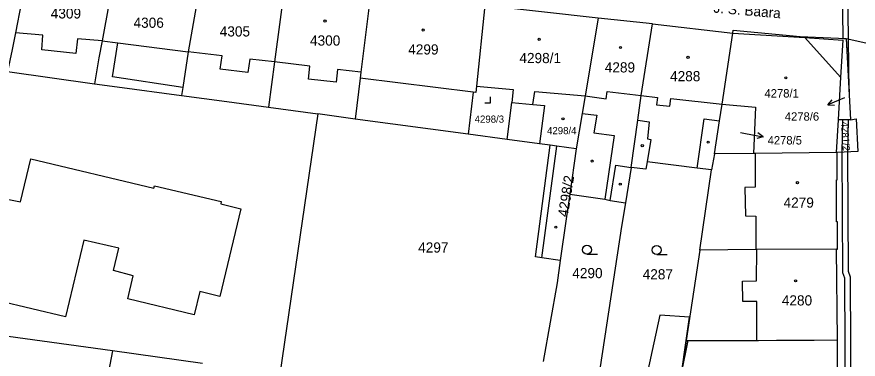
# Model space of a CAD drawing. Extents: x -756746 to -753363, y -1166406 to -1161727.
# Drawn here: x -755498.1 to -755357.7, y -1165751.5 to -1165694.3 of the extents above; entities that cross this region are included whole.
import ezdxf

# ---------------------------------------------------------------- set-up
doc = ezdxf.new("R2010")
doc.units = 0
for name, color, linetype in [('Hranice parcel', 7, 'Continuous'), ('Parcelní čísla', 7, 'Continuous'), ('Pop  PČ popisy', 7, 'Continuous'), ('Vnitřní kresba', 7, 'Continuous'), ('Věcná břemena k části', 7, 'Continuous'), ('Značky budov', 7, 'Continuous'), ('Značky kultur', 7, 'Continuous')]:
    doc.layers.add(name, color=color, linetype=linetype)

msp = doc.modelspace()

# ---------------------------------------------------------------- linework, layer by layer
at = {"layer": 'Hranice parcel'}
for p, q in [((-755420.01, -1165692.39), (-755421.39, -1165705.85)), ((-755401.1, -1165694.49), (-755420.01, -1165692.39)), ((-755401.1, -1165694.49), (-755403.24, -1165707.48)), ((-755392.02, -1165695.48), (-755401.1, -1165694.49)), ((-755392.02, -1165695.48), (-755378.62, -1165697.02)), ((-755380.37, -1165708.87), (-755378.62, -1165697.02)), ((-755359.66, -1165697.92), (-755349.86, -1165700.12)), ((-755359.66, -1165697.92), (-755358.95, -1165711.49)), ((-755499.68, -1165703.42), (-755485.18, -1165705.5)), ((-755416.28, -1165714.78), (-755415.5, -1165708.62)), ((-755456.14, -1165709.37), (-755447.9, -1165710.51)), ((-755447.9, -1165710.51), (-755454.23, -1165754.01)), ((-755441.63, -1165711.38), (-755447.9, -1165710.51)), ((-755422.8, -1165713.9), (-755441.63, -1165711.38)), ((-755361.02, -1165711.52), (-755361.34, -1165716.97)), ((-755358.95, -1165711.49), (-755361.02, -1165711.52)), ((-755416.28, -1165714.78), (-755422.8, -1165713.9)), ((-755404.73, -1165716.33), (-755405.84, -1165723.93)), ((-755381.64, -1165717.2), (-755382.14, -1165719.87)), ((-755375.15, -1165717.12), (-755381.64, -1165717.2)), ((-755361.19, -1165716.98), (-755361.34, -1165716.97)), ((-755361.17, -1165721.53), (-755361.19, -1165716.98)), ((-755395.59, -1165719.47), (-755396.54, -1165725.38)), ((-755384.1, -1165733.27), (-755382.14, -1165719.87)), ((-755384.1, -1165733.27), (-755386.41, -1165748.35)), ((-755361.13, -1165748.29), (-755361.27, -1165733.11)), ((-755482.15, -1165750.08), (-755501.24, -1165747.47)), ((-755482.15, -1165750.08), (-755483.52, -1165757.24)), ((-755467.14, -1165752.2), (-755482.15, -1165750.08))]:
    msp.add_line(p, q, dxfattribs=at)
for points in [[(-755481.57, -1165685.41), (-755483.89, -1165698.29), (-755484.42, -1165701.13), (-755485.18, -1165705.5)], [(-755467.22, -1165686.84), (-755469.55, -1165700.16), (-755470.44, -1165706.12), (-755470.63, -1165707.42)], [(-755453.31, -1165688.42), (-755455.12, -1165701.81), (-755456.14, -1165709.37)], [(-755439.02, -1165690.12), (-755440.68, -1165703.55), (-755440.8, -1165704.55), (-755441.63, -1165711.38)], [(-755497.39, -1165692.06), (-755498.38, -1165696.95), (-755498.93, -1165699.72), (-755499.68, -1165703.42)], [(-755395.59, -1165719.47), (-755394.45, -1165711.58), (-755393.89, -1165707.43), (-755392.02, -1165695.48)], [(-755378.62, -1165697.02), (-755378.56, -1165696.53), (-755367.36, -1165697.56), (-755359.66, -1165697.92)], [(-755378.62, -1165697.02), (-755366.57, -1165697.72), (-755360.25, -1165698.16), (-755360.61, -1165704.37), (-755361.02, -1165711.52)], [(-755485.18, -1165705.5), (-755481.4, -1165706), (-755470.63, -1165707.42)], [(-755421.39, -1165705.85), (-755421.5, -1165706.91), (-755421.94, -1165706.86), (-755422.8, -1165713.9)], [(-755421.39, -1165705.85), (-755415.29, -1165706.41), (-755415.5, -1165708.62)], [(-755470.63, -1165707.42), (-755463.05, -1165708.45), (-755456.14, -1165709.37)], [(-755415.5, -1165708.62), (-755412.01, -1165708.95), (-755411.65, -1165706.77), (-755403.24, -1165707.48)], [(-755403.24, -1165707.48), (-755403.76, -1165710.43), (-755404.73, -1165716.33)], [(-755381.64, -1165717.2), (-755380.8, -1165711.68), (-755380.37, -1165708.87)], [(-755380.37, -1165708.87), (-755374.81, -1165709.36), (-755375.15, -1165717.12)], [(-755358.95, -1165711.49), (-755358.01, -1165711.31), (-755357.73, -1165716.81), (-755361.19, -1165716.98)], [(-755409.11, -1165715.74), (-755410.9, -1165715.5), (-755416.28, -1165714.78)], [(-755407.4, -1165735.01), (-755410.51, -1165734.56), (-755411.55, -1165734.42), (-755409.11, -1165715.74)], [(-755404.73, -1165716.33), (-755408.01, -1165715.89), (-755409.11, -1165715.74)], [(-755361.34, -1165716.97), (-755374.85, -1165717.12), (-755375.15, -1165717.12)], [(-755382.14, -1165719.87), (-755384.58, -1165719.57), (-755392.91, -1165718.54), (-755393.1, -1165719.75), (-755395.59, -1165719.47)], [(-755361.27, -1165733.11), (-755361.11, -1165733.1), (-755361.14, -1165728.56), (-755361.29, -1165728.57), (-755361.32, -1165721.53), (-755361.17, -1165721.53)], [(-755405.84, -1165723.93), (-755406.43, -1165728.03), (-755407.4, -1165735.01)], [(-755405.84, -1165723.93), (-755399.98, -1165724.76), (-755399.07, -1165724.97), (-755396.54, -1165725.38)], [(-755396.54, -1165725.38), (-755397.17, -1165729.32), (-755400.76, -1165752.76)], [(-755361.27, -1165733.11), (-755374.59, -1165733.17), (-755374.78, -1165733.17), (-755384.1, -1165733.27)], [(-755407.4, -1165735.01), (-755407.92, -1165738.75), (-755410.24, -1165751.88)], [(-755386.41, -1165748.35), (-755387.18, -1165753.88), (-755387.82, -1165753.83)], [(-755386.41, -1165748.35), (-755386.05, -1165748.35), (-755383.33, -1165748.36), (-755380.32, -1165748.36), (-755377.31, -1165748.36), (-755374.57, -1165748.36), (-755374.3, -1165748.36), (-755371.3, -1165748.34), (-755368.3, -1165748.33), (-755365.03, -1165748.31), (-755361.13, -1165748.29)], [(-755364.7, -1165799.86), (-755364.48, -1165799.74), (-755360.18, -1165797.29), (-755361.25, -1165785.78), (-755361.2, -1165769.22), (-755361.16, -1165755.84), (-755361.15, -1165754.34), (-755361.13, -1165748.29)]]:
    msp.add_lwpolyline(points, dxfattribs=at)
at = {"layer": 'Pop  PČ popisy'}
for p, q in [((-755359.97, -1165707.82), (-755362.73, -1165708.99)), ((-755362.73, -1165708.99), (-755362.01, -1165708.14)), ((-755362.73, -1165708.99), (-755361.61, -1165709.06)), ((-755377.33, -1165713.6), (-755376.47, -1165713.76)), ((-755376.47, -1165713.76), (-755373.52, -1165714.33)), ((-755373.52, -1165714.33), (-755374.6, -1165714.63)), ((-755373.52, -1165714.33), (-755374.41, -1165713.65))]:
    msp.add_line(p, q, dxfattribs=at)
at = {"layer": 'Vnitřní kresba'}
for p, q in [((-755493.82, -1165697.34), (-755498.38, -1165696.95)), ((-755493.94, -1165699.78), (-755493.82, -1165697.34)), ((-755488.03, -1165697.94), (-755488.27, -1165700.41)), ((-755483.89, -1165698.29), (-755488.03, -1165697.94)), ((-755483.89, -1165698.29), (-755481.28, -1165698.63)), ((-755482.15, -1165704.31), (-755481.28, -1165698.63)), ((-755481.28, -1165698.63), (-755469.55, -1165700.16)), ((-755366.57, -1165697.72), (-755360.61, -1165704.37)), ((-755488.27, -1165700.41), (-755493.94, -1165699.78)), ((-755463.88, -1165700.81), (-755469.55, -1165700.16)), ((-755464.18, -1165703.05), (-755463.88, -1165700.81)), ((-755459.21, -1165701.38), (-755459.55, -1165703.6)), ((-755455.12, -1165701.81), (-755459.21, -1165701.38)), ((-755449.23, -1165702.54), (-755455.12, -1165701.81)), ((-755459.55, -1165703.6), (-755464.18, -1165703.05)), ((-755449.43, -1165704.71), (-755449.23, -1165702.54)), ((-755444.6, -1165703.07), (-755444.85, -1165705.2)), ((-755440.68, -1165703.55), (-755444.6, -1165703.07)), ((-755470.44, -1165706.12), (-755482.15, -1165704.31)), ((-755421.94, -1165706.86), (-755440.8, -1165704.55)), ((-755444.85, -1165705.2), (-755449.43, -1165704.71)), ((-755403.24, -1165707.48), (-755399.74, -1165707.98)), ((-755399.74, -1165707.98), (-755399.58, -1165706.76)), ((-755399.58, -1165706.76), (-755393.89, -1165707.43)), ((-755393.89, -1165707.43), (-755391.19, -1165707.75)), ((-755391.19, -1165707.75), (-755391.33, -1165708.98)), ((-755389.11, -1165709.24), (-755388.94, -1165707.96)), ((-755388.94, -1165707.96), (-755380.37, -1165708.87)), ((-755391.33, -1165708.98), (-755389.11, -1165709.24)), ((-755403.76, -1165710.43), (-755401.31, -1165710.72)), ((-755401.31, -1165710.72), (-755401.78, -1165713.65)), ((-755394.45, -1165711.58), (-755392.58, -1165711.84)), ((-755384.58, -1165719.57), (-755383.37, -1165711.34)), ((-755383.37, -1165711.34), (-755380.8, -1165711.68)), ((-755392.58, -1165711.84), (-755392.86, -1165714.7)), ((-755401.78, -1165713.65), (-755398.41, -1165714.11)), ((-755398.41, -1165714.11), (-755399.98, -1165724.76)), ((-755410.51, -1165734.56), (-755408.01, -1165715.89)), ((-755392.31, -1165714.79), (-755392.91, -1165718.54)), ((-755392.86, -1165714.7), (-755392.31, -1165714.79)), ((-755374.85, -1165717.12), (-755374.87, -1165722.73)), ((-755497.51, -1165725.23), (-755495.79, -1165718.04)), ((-755495.79, -1165718.04), (-755475.25, -1165722.93)), ((-755399.07, -1165724.97), (-755398.12, -1165719.06)), ((-755398.12, -1165719.06), (-755395.59, -1165719.47)), ((-755475.25, -1165722.93), (-755475.17, -1165722.51)), ((-755475.17, -1165722.51), (-755464.01, -1165725.14)), ((-755374.87, -1165722.73), (-755376.57, -1165722.79)), ((-755376.57, -1165722.79), (-755376.49, -1165727.56)), ((-755501.26, -1165724.5), (-755497.51, -1165725.23)), ((-755464.01, -1165725.14), (-755464.1, -1165725.55)), ((-755464.1, -1165725.55), (-755460.74, -1165726.35)), ((-755460.74, -1165726.35), (-755464.24, -1165741)), ((-755376.49, -1165727.56), (-755374.77, -1165727.58)), ((-755374.77, -1165727.58), (-755374.78, -1165733.17)), ((-755486.94, -1165731.61), (-755490.03, -1165744.43)), ((-755481.13, -1165732.96), (-755486.94, -1165731.61)), ((-755482.02, -1165736.65), (-755481.13, -1165732.96)), ((-755374.66, -1165738.43), (-755374.59, -1165733.17)), ((-755478.69, -1165737.55), (-755482.02, -1165736.65)), ((-755479.63, -1165741.4), (-755478.69, -1165737.55)), ((-755376.96, -1165738.48), (-755374.66, -1165738.43)), ((-755376.91, -1165741.87), (-755376.96, -1165738.48)), ((-755467.59, -1165740.2), (-755468.54, -1165744.11)), ((-755464.24, -1165741), (-755467.59, -1165740.2)), ((-755490.03, -1165744.43), (-755501.32, -1165741.72)), ((-755468.54, -1165744.11), (-755479.63, -1165741.4)), ((-755374.6, -1165741.88), (-755376.91, -1165741.87)), ((-755374.57, -1165748.36), (-755374.6, -1165741.88)), ((-755387.18, -1165753.88), (-755386.05, -1165748.35))]:
    msp.add_line(p, q, dxfattribs=at)
msp.add_lwpolyline([(-755412.01, -1165708.95), (-755410.06, -1165709.13), (-755410.9, -1165715.5)], dxfattribs=at)
at = {"layer": 'Věcná břemena k části'}
for points in [[(-755360.37, -1165689.04), (-755360.25, -1165697.89), (-755359.66, -1165697.92), (-755359.19, -1165706.8), (-755359.28, -1165698), (-755359.38, -1165689.15)], [(-755358.79, -1165771.96), (-755358.98, -1165737.77), (-755359.27, -1165736.85), (-755359.4, -1165716.89), (-755359.29, -1165711.5), (-755360.29, -1165711.51), (-755360.4, -1165716.94), (-755360.27, -1165737.01), (-755359.98, -1165737.93), (-755359.79, -1165771.96)]]:
    msp.add_lwpolyline(points, dxfattribs=at)
msp.add_lwpolyline([(-755392.79, -1165753.39), (-755387.82, -1165753.83), (-755387.18, -1165753.88), (-755386.41, -1165748.35), (-755385.81, -1165744.46), (-755390.77, -1165744.14)], close=True, dxfattribs=at)
at = {"layer": 'Značky budov'}
for centre in [(-755446.68, -1165694.99), (-755430.3, -1165696.49), (-755410.94, -1165698.04), (-755397.34, -1165699.4), (-755386.08, -1165701.06), (-755369.75, -1165704.48), (-755406.96, -1165711.33), (-755393.71, -1165715.82), (-755382.73, -1165715.23), (-755402.09, -1165718.39), (-755397.39, -1165722.26), (-755367.82, -1165722), (-755408.16, -1165729.45), (-755368.12, -1165738.4)]:
    msp.add_circle(centre, 0.175, dxfattribs=at)
at = {"layer": 'Značky kultur'}
for p, q in [((-755420.03, -1165708.65), (-755419.03, -1165708.65)), ((-755419.03, -1165708.65), (-755419.03, -1165707.65)), ((-755402.95, -1165733.96), (-755401.2, -1165733.96)), ((-755391.31, -1165734.01), (-755389.56, -1165734.01))]:
    msp.add_line(p, q, dxfattribs=at)
for centre in [(-755402.95, -1165733.21), (-755391.31, -1165733.26)]:
    msp.add_circle(centre, 0.75, dxfattribs=at)

# ---------------------------------------------------------------- texts
at = {"layer": 'Parcelní čísla'}
for s, height, p in [('4309', 1.7, (-755492.47, -1165694.56)), ('4306', 1.7, (-755478.65, -1165696.12)), ('4305', 1.7, (-755464.26, -1165697.57)), ('4300', 1.7, (-755449.19, -1165699.09)), ('4299', 1.7, (-755432.79, -1165700.58)), ('4298/1', 1.7, (-755414.23, -1165702.02)), ('4289', 1.7, (-755399.98, -1165703.58)), ('4288', 1.7, (-755389.08, -1165705.05)), ('4278/1', 1.4, (-755373.31, -1165707.77)), ('4278/6', 1.4, (-755369.92, -1165711.64)), ('4298/3', 1.2, (-755421.7, -1165711.98)), ('4298/4', 1.2, (-755409.61, -1165713.9)), ('4278/5', 1.4, (-755372.79, -1165715.62)), ('4279', 1.7, (-755370.13, -1165726.18)), ('4297', 1.7, (-755431.13, -1165733.68)), ('4290', 1.7, (-755405.4, -1165737.96)), ('4287', 1.7, (-755393.65, -1165738.16)), ('4280', 1.7, (-755370.42, -1165742.52))]:
    msp.add_text(s, height=height, dxfattribs=at).set_placement(p)
for s, height, rotation, p in [('4281/2', 1.2, 274, (-755360.56, -1165711.85)), ('4298/2', 1.7, 81, (-755406.16, -1165727.8))]:
    msp.add_text(s, height=height, rotation=rotation, dxfattribs=at).set_placement(p)
at = {"layer": 'Pop  PČ popisy'}
msp.add_text('J. Š. Baara', height=1.7, rotation=355, dxfattribs=at).set_placement((-755381.87, -1165693.57))

doc.saveas('drawing.dxf')
